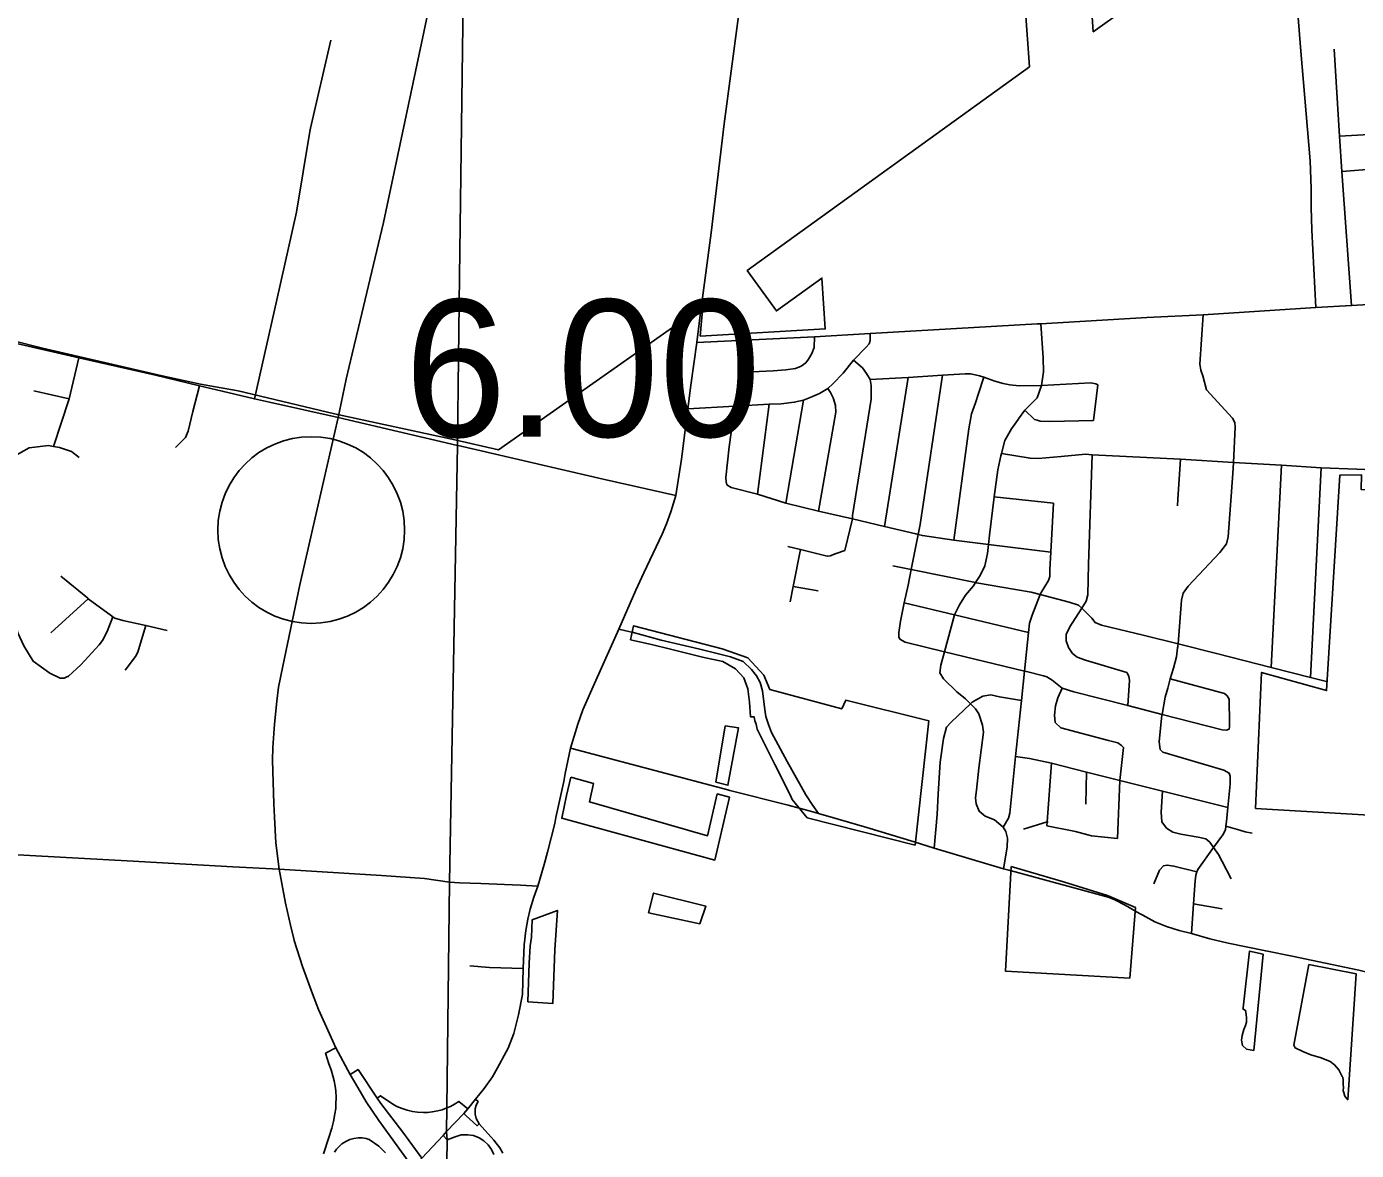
# Model space of a CAD drawing. Extents: x 1729596 to 1934326, y 644115 to 911751.
# Drawn here: x 1791519 to 1802200, y 701344 to 710369 of the extents above; entities that cross this region are included whole.
import ezdxf

# ---------------------------------------------------------------- set-up
doc = ezdxf.new("R2010")
doc.units = 0
for name, color, linetype in [('Default', 7, 'Continuous'), ('GM_X_City_Street', 7, 'Continuous'), ('GM_X_Corporation', 7, 'Continuous'), ('GM_X_County_Road', 7, 'Continuous'), ('GM_X_Interchange_Ramps', 7, 'Continuous'), ('GM_X_Interstate_Route', 7, 'Continuous'), ('GM_X_Township', 7, 'Continuous'), ('GM_X_Township_Road', 7, 'Continuous')]:
    doc.layers.add(name, color=color, linetype=linetype)

msp = doc.modelspace()

# ---------------------------------------------------------------- linework, layer by layer
at = {"layer": 'Default'}
msp.add_circle((1793805, 706326), 750, dxfattribs=at)
at = {"layer": 'GM_X_City_Street'}
for points in [[(1801838, 709054), (1801838, 709068), (1801828, 709291), (1801753, 710172), (1801668, 711251), (1801666, 711324), (1801666, 711351)], [(1802160, 708130), (1802082, 709206), (1802064, 709489), (1802022, 710189)], [(1802064, 709489), (1802782, 709529), (1802835, 709528), (1802999, 709485), (1803064, 709475)], [(1802082, 709206), (1802787, 709261)], [(1801874, 708112), (1801843, 708734), (1801838, 708918), (1801838, 709054)], [(1788515, 708542), (1789354, 708333), (1790016, 708175), (1790633, 708023), (1790901, 707956), (1791177, 707887), (1791463, 707818), (1791938, 707710), (1792555, 707570), (1792909, 707485), (1793091, 707442), (1793349, 707379), (1793470, 707354), (1794021, 707229), (1794980, 707005), (1794985, 707004)], [(1796903, 707833), (1796938, 708115), (1796943, 708150)], [(1799635, 707981), (1799666, 707983), (1800517, 708032), (1800969, 708055), (1801874, 708112), (1802160, 708130), (1802839, 708170)], [(1800765, 705387), (1800766, 705396), (1800768, 705412), (1800796, 705762), (1800810, 705818), (1800849, 705876), (1801102, 706145), (1801156, 706216), (1801171, 706272), (1801208, 706781), (1801213, 706869), (1801227, 707152), (1801223, 707189), (1801205, 707225), (1800997, 707452), (1800966, 707565), (1800950, 707611), (1800943, 707657), (1800969, 708055)], [(1796903, 707833), (1797847, 707879), (1798294, 707904), (1799635, 707981)], [(1799486, 707218), (1799537, 707290), (1799635, 707388), (1799670, 707486), (1799687, 707596), (1799683, 707710), (1799666, 707983)], [(1795846, 704371), (1795888, 704574), (1795948, 704768), (1795988, 704882), (1796090, 705118), (1796277, 705531), (1796413, 705842), (1796476, 705983), (1796625, 706292), (1796660, 706376), (1796693, 706472), (1796735, 706604), (1796778, 706896), (1796831, 707300), (1796853, 707489), (1796903, 707833)], [(1796831, 707300), (1797208, 707322), (1797483, 707336), (1797580, 707341), (1797685, 707353), (1797759, 707369), (1797814, 707390), (1797887, 707423), (1797955, 707464), (1797994, 707500), (1798078, 707587), (1798160, 707691), (1798262, 707796), (1798286, 707821), (1798295, 707849), (1798294, 707904)], [(1797847, 707879), (1797845, 707792), (1797827, 707743), (1797800, 707698), (1797777, 707670), (1797741, 707643), (1797695, 707623), (1797617, 707612), (1797515, 707605), (1797236, 707591)], [(1791734, 706998), (1791861, 707379), (1791938, 707710)], [(1798090, 706161), (1798152, 706416), (1798154, 706443), (1798304, 707376), (1798304, 707487), (1798294, 707535), (1798265, 707582), (1798232, 707630), (1798160, 707691)], [(1798294, 707535), (1798599, 707552), (1798875, 707570), (1799013, 707579), (1799059, 707581), (1799100, 707580), (1799137, 707573), (1799173, 707564), (1799208, 707553), (1799296, 707523), (1799362, 707504), (1799417, 707493), (1799492, 707483), (1799670, 707486), (1800067, 707507), (1800108, 707501), (1800122, 707492)], [(1798411, 706355), (1798599, 707552)], [(1798534, 705449), (1798526, 705469), (1798524, 705503), (1798537, 705594), (1798569, 705742), (1798599, 705884), (1798625, 706009), (1798679, 706291), (1798696, 706370), (1798875, 707570)], [(1798968, 706246), (1799088, 707140), (1799109, 707259), (1799141, 707349), (1799164, 707423), (1799208, 707553)], [(1791577, 707445), (1791861, 707379)], [(1792716, 706990), (1792796, 707070), (1792816, 707121), (1792855, 707279), (1792909, 707485)], [(1797881, 706479), (1798020, 707273), (1798015, 707325), (1797997, 707389), (1797976, 707430), (1797955, 707464)], [(1800088, 707205), (1800122, 707492)], [(1797144, 706688), (1797137, 706714), (1797136, 706748), (1797163, 706994), (1797208, 707322)], [(1797391, 706614), (1797483, 707336)], [(1797618, 706542), (1797759, 707369)], [(1799349, 706942), (1799375, 707045), (1799429, 707139), (1799483, 707214), (1799486, 707218)], [(1799537, 707290), (1799615, 707214), (1799635, 707208), (1799661, 707200), (1799737, 707199), (1800088, 707205)], [(1789254, 706696), (1789351, 706713), (1789425, 706717), (1789503, 706714), (1789633, 706698), (1789792, 706657), (1789891, 706638), (1790205, 706622), (1790597, 706641), (1790725, 706647), (1790907, 706664), (1790996, 706672), (1791110, 706708), (1791228, 706772), (1791235, 706777), (1791377, 706893), (1791455, 706937), (1791539, 706985), (1791694, 707005), (1791734, 706998), (1791783, 706990), (1791879, 706957), (1791941, 706910)], [(1794985, 707004), (1796150, 706735), (1796735, 706604)], [(1799365, 703606), (1799394, 703779), (1799398, 703853), (1799385, 703905), (1799364, 703941), (1799292, 704000), (1799218, 704029), (1799169, 704068), (1799147, 704128), (1799141, 704176), (1799148, 704238), (1799167, 704415), (1799205, 704704), (1799197, 704759), (1799168, 704849), (1799142, 704891), (1799101, 704931), (1799061, 704971), (1798992, 705026), (1798883, 705130), (1798855, 705180), (1798863, 705241), (1798892, 705348), (1798973, 705645), (1799012, 705726), (1799061, 705802), (1799125, 705879), (1799142, 705905), (1799178, 705960), (1799216, 706038), (1799237, 706137), (1799245, 706211), (1799252, 706286), (1799291, 706593), (1799319, 706810), (1799344, 706922), (1799349, 706942)], [(1799349, 706942), (1799579, 706903), (1799645, 706901), (1799829, 706917), (1800024, 706936), (1800078, 706930), (1800788, 706894), (1801213, 706869), (1801599, 706846), (1801918, 706827), (1802203, 706814), (1802524, 706801), (1802826, 706788), (1803093, 706776)], [(1800363, 704917), (1800377, 705118), (1800373, 705152), (1800355, 705182), (1800023, 705282), (1799957, 705304), (1799921, 705336), (1799888, 705382), (1799870, 705436), (1799869, 705488), (1799899, 705549), (1799965, 705654), (1799994, 705699), (1800030, 705754), (1800042, 705805), (1800048, 706052), (1800078, 706930)], [(1800766, 706574), (1800766, 706574), (1800788, 706894)], [(1801516, 705223), (1801599, 706846)], [(1801918, 706827), (1801831, 705143)], [(1797144, 706688), (1797178, 706667), (1797391, 706614), (1797618, 706542), (1797881, 706479), (1798152, 706416), (1798411, 706355), (1798661, 706296), (1798679, 706291), (1798715, 706282), (1798968, 706246), (1799245, 706211), (1799745, 706148)], [(1799291, 706593), (1799766, 706542)], [(1800763, 706521), (1800766, 706574)], [(1799364, 703941), (1799407, 704011), (1799416, 704053), (1799463, 704507), (1799510, 704956), (1799534, 705193), (1799567, 705503), (1799574, 705577), (1799596, 705643), (1799661, 705809), (1799667, 705824), (1799726, 705921), (1799738, 705953), (1799737, 706010), (1799745, 706148), (1799766, 706542)], [(1797633, 706194), (1797735, 706169), (1797950, 706116), (1797974, 706120), (1798022, 706137), (1798090, 706161)], [(1797652, 705749), (1797677, 705874), (1797735, 706169)], [(1798476, 706039), (1798625, 706009), (1799142, 705905), (1799149, 705903), (1799462, 705849), (1799588, 705828), (1799661, 705809), (1799894, 705748), (1799968, 705724), (1799994, 705699), (1800017, 705678), (1800075, 705618), (1800101, 705584), (1800152, 705562), (1800497, 705478), (1800768, 705412), (1801076, 705336), (1801516, 705223), (1801831, 705143), (1801959, 705110)], [(1791793, 705955), (1792011, 705778), (1792015, 705775), (1792200, 705637), (1792212, 705628), (1792227, 705618), (1792293, 705601), (1792477, 705560), (1792649, 705520)], [(1797677, 705874), (1797876, 705837)], [(1791820, 705136), (1791788, 705137), (1791706, 705178), (1791571, 705272), (1791497, 705395), (1791448, 705500), (1791423, 705591), (1791416, 705667), (1791417, 705709)], [(1791713, 705501), (1792015, 705775)], [(1798569, 705742), (1798973, 705645), (1799567, 705503)], [(1791820, 705136), (1791838, 705144), (1791856, 705152), (1791956, 705245), (1792102, 705405), (1792129, 705439), (1792166, 705511), (1792212, 705628)], [(1792310, 705200), (1792394, 705311), (1792412, 705345), (1792427, 705391), (1792477, 705560)], [(1796277, 705531), (1796379, 705506)], [(1798534, 705449), (1798575, 705425), (1798892, 705348), (1799534, 705193), (1799551, 705189), (1799687, 705156), (1799713, 705148), (1799756, 705120), (1799837, 705056), (1799931, 705027), (1800363, 704917), (1800639, 704846), (1801122, 704723), (1801156, 704720), (1801178, 704728), (1801182, 704748), (1801182, 704772), (1801178, 704967), (1801162, 704995)], [(1800875, 703085), (1800893, 703323), (1800904, 703509), (1800910, 703555), (1800919, 703580), (1800927, 703601), (1801053, 703776), (1801126, 703878), (1801148, 703918), (1801152, 703949), (1801157, 703986), (1801168, 704097), (1801187, 704284), (1801185, 704350), (1801179, 704374), (1801136, 704398), (1800646, 704541), (1800624, 704563), (1800617, 704624), (1800638, 704843), (1800639, 704846), (1800663, 704983), (1800685, 705056), (1800705, 705130), (1800730, 705217), (1800755, 705307), (1800764, 705380), (1800765, 705387)], [(1800280, 703850), (1800299, 704316), (1800329, 704579), (1800313, 704597), (1800285, 704617), (1800208, 704637), (1799827, 704739), (1799780, 704781), (1799774, 704839), (1799783, 704915), (1799801, 704978), (1799837, 705056)], [(1800705, 705130), (1801140, 705013), (1801162, 704995)], [(1798808, 703772), (1798833, 704043), (1798840, 704208), (1798858, 704463), (1798883, 704652), (1798908, 704743), (1798944, 704783), (1799101, 704931), (1799115, 704945), (1799199, 704992), (1799263, 705002), (1799334, 704987), (1799510, 704956)], [(1795888, 704574), (1797152, 704239), (1797168, 704235)], [(1799463, 704507), (1799574, 704492), (1799752, 704454), (1800031, 704383), (1800299, 704316), (1800644, 704229), (1801168, 704097)], [(1799714, 703950), (1799717, 703982), (1799752, 704454)], [(1795771, 704017), (1795833, 704307), (1795846, 704371)], [(1800029, 704254), (1800029, 704254), (1800031, 704383)], [(1797168, 704235), (1797635, 704116), (1797835, 704062)], [(1800027, 704126), (1800029, 704254)], [(1800644, 704229), (1800631, 704061), (1800638, 703983), (1800674, 703933), (1800725, 703901), (1800789, 703884), (1800928, 703860), (1800990, 703845), (1801024, 703819), (1801053, 703776)], [(1787779, 703998), (1787960, 703973), (1788286, 703945), (1788959, 703862), (1789488, 703824), (1792326, 703669), (1792799, 703642)], [(1795333, 702066), (1795340, 702078), (1795387, 702164), (1795433, 702283), (1795470, 702432), (1795501, 702597), (1795508, 702805), (1795515, 702995), (1795528, 703110), (1795544, 703200), (1795563, 703281), (1795593, 703378), (1795625, 703467), (1795676, 703640), (1795704, 703739), (1795761, 703969), (1795771, 704017)], [(1799525, 703925), (1799717, 703982), (1799724, 703984)], [(1799714, 703950), (1799945, 703904), (1800073, 703871), (1800280, 703850)], [(1801152, 703949), (1801264, 703915), (1801306, 703903), (1801362, 703891)], [(1798647, 703822), (1798808, 703772), (1799365, 703606), (1799409, 703595)], [(1801195, 703525), (1801123, 703665), (1801093, 703721), (1801053, 703776)], [(1792799, 703642), (1793175, 703621), (1793549, 703604), (1794370, 703551)], [(1800573, 703485), (1800619, 703595), (1800650, 703630), (1800680, 703636), (1800735, 703628), (1800919, 703580)], [(1794370, 703551), (1794714, 703529), (1794915, 703497), (1794996, 703494)], [(1794996, 703494), (1795167, 703487), (1795486, 703473), (1795625, 703467)], [(1800459, 703246), (1800484, 703232), (1800580, 703181), (1800676, 703143), (1800777, 703111), (1800875, 703085), (1801022, 703044), (1801169, 703009), (1801472, 702946), (1801685, 702904), (1802220, 702791), (1802629, 702690), (1802804, 702646), (1802914, 702611), (1803280, 702499), (1803315, 702487)], [(1800893, 703323), (1801122, 703283)], [(1795080, 702826), (1795238, 702814), (1795508, 702805)], [(1793741, 700437), (1793752, 700441), (1793845, 700487), (1793927, 700535), (1794011, 700592), (1794134, 700688), (1794214, 700764), (1794240, 700797), (1794396, 700960), (1794557, 701136), (1794621, 701208), (1794693, 701283), (1794864, 701465), (1794893, 701495), (1795030, 701641), (1795063, 701678), (1795126, 701755), (1795195, 701840), (1795261, 701935), (1795301, 702007), (1795333, 702066)]]:
    msp.add_lwpolyline(points, dxfattribs=at)
at = {"layer": 'GM_X_Corporation'}
for points in [[(1790669, 708034), (1791647, 707788), (1792608, 707565), (1792915, 707498), (1793036, 707477), (1793219, 707443), (1793992, 707260), (1794958, 707050), (1795309, 706971), (1796951, 708125), (1796930, 707884), (1797934, 707941), (1797907, 708349), (1797542, 708086), (1797308, 708410), (1799574, 710047), (1799467, 711528)], [(1800035, 711089), (1800086, 710328), (1801501, 711338)]]:
    msp.add_lwpolyline(points, dxfattribs=at)
for points in [[(1801389, 704091), (1802989, 703995), (1804425, 703656), (1804600, 704412), (1802995, 704886), (1803082, 706614), (1802238, 706653), (1802240, 706770), (1802068, 706768), (1801960, 705037), (1801438, 705183)], [(1796370, 705445), (1796549, 705404), (1796680, 705372), (1796948, 705306), (1797112, 705270), (1797213, 705212), (1797279, 705139), (1797311, 705052), (1797326, 704943), (1797333, 704827), (1797363, 704825), (1797367, 704795), (1797378, 704767), (1797388, 704728), (1797530, 704444), (1797653, 704199), (1797669, 704163), (1797692, 704134), (1797790, 704014), (1798656, 703796), (1798765, 704795), (1798099, 704959), (1798066, 704890), (1797489, 705045), (1797440, 705160), (1797313, 705300), (1797106, 705373), (1796395, 705558)], [(1797055, 704301), (1797152, 704277), (1797237, 704738), (1797131, 704753)], [(1795891, 704341), (1795856, 704195), (1795817, 704011), (1797048, 703675), (1797164, 704181), (1797066, 704207), (1796989, 703871), (1796040, 704143), (1796072, 704292)], [(1799428, 703625), (1799382, 702783), (1800380, 702728), (1800425, 703295), (1800200, 703391), (1799848, 703502)], [(1796513, 703252), (1796926, 703165), (1796975, 703305), (1796555, 703411)], [(1795544, 702536), (1795747, 702524), (1795761, 702956), (1795783, 703272), (1795580, 703196), (1795576, 703125), (1795574, 703056), (1795565, 702986), (1795557, 702849)], [(1801452, 702919), (1801341, 702944), (1801290, 702490), (1801289, 702481), (1801310, 702468), (1801315, 702439), (1801318, 702407), (1801318, 702375), (1801310, 702346), (1801296, 702316), (1801283, 702266), (1801280, 702247), (1801278, 702229), (1801286, 702186), (1801318, 702157), (1801375, 702147)], [(1801819, 702838), (1801697, 702188), (1801708, 702168), (1801769, 702139), (1801835, 702112), (1801917, 702088), (1801989, 702059), (1802024, 702032), (1802058, 701990), (1802087, 701937), (1802090, 701932), (1802094, 701907), (1802095, 701889), (1802095, 701872), (1802097, 701852), (1802095, 701823), (1802100, 701809), (1802106, 701781), (1802130, 701751), (1802197, 702763)]]:
    msp.add_lwpolyline(points, close=True, dxfattribs=at)
at = {"layer": 'GM_X_County_Road'}
for points in [[(1796943, 708150), (1797018, 708713), (1797121, 709588), (1797235, 710434), (1797309, 711031), (1797403, 711783), (1797426, 711962)], [(1796379, 705506), (1796383, 705505), (1796617, 705443), (1796926, 705369), (1797174, 705307), (1797274, 705270), (1797342, 705206), (1797381, 705156), (1797410, 705101), (1797429, 705036), (1797447, 704903), (1797458, 704829), (1797477, 704765), (1797501, 704699), (1797629, 704467), (1797779, 704200), (1797835, 704114), (1797879, 704050)], [(1797835, 704062), (1797879, 704050), (1798037, 704003), (1798269, 703938), (1798647, 703822)], [(1799409, 703595), (1799460, 703581)], [(1799460, 703581), (1800117, 703403), (1800206, 703377), (1800260, 703357), (1800343, 703314), (1800459, 703246)]]:
    msp.add_lwpolyline(points, dxfattribs=at)
at = {"layer": 'GM_X_Interchange_Ramps'}
for points in [[(1794003, 702169), (1793920, 702125), (1793947, 702039), (1793965, 701992), (1793980, 701944), (1793989, 701904), (1793997, 701861), (1794002, 701822), (1794005, 701768), (1794004, 701718), (1794002, 701681), (1793996, 701638), (1793984, 701575), (1793970, 701523), (1793946, 701449), (1793904, 701316)], [(1794693, 701283), (1794540, 701490), (1794365, 701721), (1794336, 701764), (1794181, 701993), (1794119, 701955)], [(1795063, 701678), (1794992, 701738), (1794990, 701737), (1794957, 701716), (1794923, 701698), (1794894, 701685), (1794857, 701671), (1794822, 701661), (1794777, 701653), (1794740, 701649), (1794707, 701648), (1794659, 701651), (1794619, 701656), (1794576, 701666), (1794536, 701680), (1794494, 701698), (1794461, 701716), (1794363, 701783), (1794336, 701764)], [(1795345, 701323), (1795319, 701364), (1795291, 701401), (1795273, 701426), (1795154, 701558), (1795131, 701601), (1795122, 701636), (1795123, 701678), (1795131, 701708), (1795145, 701737), (1795126, 701755)], [(1795154, 701558), (1795139, 701542), (1795047, 701625), (1795030, 701641)], [(1793993, 701331), (1794009, 701353), (1794029, 701376), (1794052, 701397), (1794084, 701417), (1794115, 701431), (1794148, 701440), (1794183, 701445), (1794215, 701444), (1794247, 701439), (1794271, 701432), (1794348, 701378), (1794401, 701326)], [(1794864, 701465), (1794896, 701429), (1794961, 701453), (1795009, 701470), (1795064, 701470), (1795109, 701463), (1795155, 701445), (1795193, 701420), (1795226, 701389), (1795253, 701352), (1795272, 701311)]]:
    msp.add_lwpolyline(points, dxfattribs=at)
at = {"layer": 'GM_X_Interstate_Route'}
for points in [[(1794133, 707740), (1794184, 707954), (1794386, 708797), (1794758, 710551), (1794805, 710858), (1794833, 711099), (1794841, 711173)], [(1794032, 707280), (1794086, 707538), (1794133, 707740)], [(1793904, 706716), (1794021, 707229), (1794032, 707280)], [(1793505, 704128), (1793494, 704479), (1793497, 704580), (1793509, 704767), (1793528, 704952), (1793543, 705063), (1793577, 705232), (1793714, 705887), (1793904, 706716)], [(1793549, 703604), (1793522, 703813), (1793509, 704020), (1793505, 704128)], [(1793666, 703043), (1793638, 703152), (1793600, 703331), (1793549, 703604)], [(1794293, 701666), (1794247, 701734), (1794180, 701849), (1794119, 701955), (1794003, 702169), (1793864, 702475), (1793816, 702601), (1793736, 702820), (1793669, 703029), (1793666, 703043)], [(1794621, 701208), (1794347, 701585), (1794293, 701666)]]:
    msp.add_lwpolyline(points, dxfattribs=at)
at = {"layer": 'GM_X_Township'}
msp.add_lwpolyline([(1794891, 701056), (1794896, 701429), (1794893, 701495), (1794894, 701685), (1794915, 703497), (1794980, 707005), (1794986, 707486), (1794997, 708362), (1795034, 711193), (1795040, 711374), (1795044, 711478), (1795066, 711827), (1795073, 712442), (1795068, 712958), (1795095, 715947), (1795173, 718315)], dxfattribs=at)
at = {"layer": 'GM_X_Township_Road'}
msp.add_lwpolyline([(1793349, 707379), (1793530, 708174), (1793686, 708880), (1793794, 709528), (1793800, 709554), (1793964, 710261)], dxfattribs=at)

# ---------------------------------------------------------------- texts
at = {"layer": 'Default'}
msp.add_text('6.00', height=1100, dxfattribs=at).set_placement((1794555, 707076))

doc.saveas('drawing.dxf')
